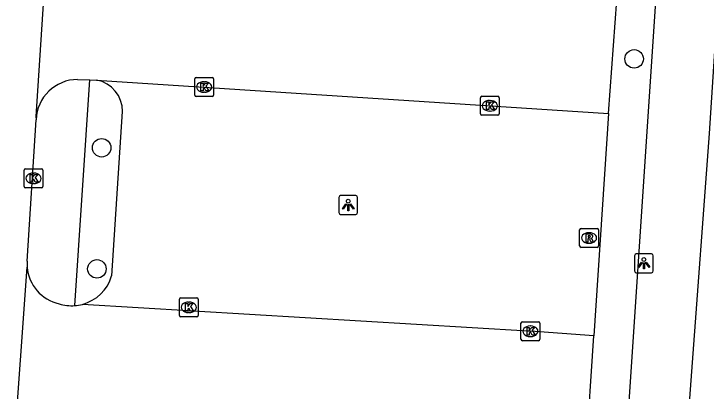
# Model space of a CAD drawing. Extents: x 161848 to 162726, y 385382 to 386521.
# Drawn here: x 162019.83 to 162056.54, y 386373.9 to 386393.89 of the extents above; entities that cross this region are included whole.
import ezdxf

# ---------------------------------------------------------------- set-up
doc = ezdxf.new("R2010")
doc.units = 0
for name, color, linetype in [('IMGEO_Boom', 7, 'Continuous'), ('IMGEO_Kolk', 7, 'Continuous'), ('IMGEO_Lichtpunt', 7, 'Continuous'), ('IMGEO_Parkeervlak_open', 7, 'Continuous'), ('IMGEO_Rijbaan_lokaal_open', 7, 'Continuous'), ('IMGEO_Rioolput', 7, 'Continuous'), ('IMGEO_Voetpad_open', 7, 'Continuous')]:
    doc.layers.add(name, color=color, linetype=linetype)

msp = doc.modelspace()

# ---------------------------------------------------------------- linework, layer by layer
at = {"layer": 'IMGEO_Boom'}
for centre in [(162052.725, 386391.506), (162024.482, 386386.795), (162024.23, 386380.38)]:
    msp.add_circle(centre, 0.489, dxfattribs=at)
at = {"layer": 'IMGEO_Kolk'}
for p, q in [((162029.42, 386389.591), (162029.42, 386390.443)), ((162029.495, 386390.517), (162030.347, 386390.517)), ((162029.908, 386390.297), (162029.933, 386390.297)), ((162030.421, 386390.443), (162030.421, 386389.591)), ((162030.347, 386389.517), (162029.495, 386389.517)), ((162029.931, 386389.737), (162029.906, 386389.737)), ((162044.647, 386389.522), (162045.499, 386389.522)), ((162044.572, 386388.596), (162044.572, 386389.448)), ((162045.06, 386389.302), (162045.085, 386389.302)), ((162045.573, 386389.448), (162045.573, 386388.596)), ((162045.499, 386388.522), (162044.647, 386388.522)), ((162045.083, 386388.742), (162045.058, 386388.742)), ((162020.37, 386384.75), (162020.37, 386385.602)), ((162020.445, 386385.676), (162021.297, 386385.676)), ((162021.371, 386385.602), (162021.371, 386384.75)), ((162020.858, 386385.456), (162020.883, 386385.456)), ((162020.881, 386384.896), (162020.856, 386384.896)), ((162021.297, 386384.676), (162020.445, 386384.676)), ((162028.605, 386377.916), (162028.605, 386378.768)), ((162028.68, 386378.842), (162029.532, 386378.842)), ((162029.093, 386378.622), (162029.118, 386378.622)), ((162029.606, 386378.768), (162029.606, 386377.916)), ((162029.532, 386377.842), (162028.68, 386377.842)), ((162029.116, 386378.062), (162029.091, 386378.062)), ((162046.721, 386376.648), (162046.721, 386377.5)), ((162046.796, 386377.574), (162047.648, 386377.574)), ((162047.722, 386377.5), (162047.722, 386376.648)), ((162047.209, 386377.354), (162047.234, 386377.354)), ((162047.232, 386376.794), (162047.207, 386376.794)), ((162047.648, 386376.574), (162046.796, 386376.574))]:
    msp.add_line(p, q, dxfattribs=at)
for points in [[(162029.42, 386389.591), (162029.42, 386390.443)], [(162029.495, 386390.517), (162030.347, 386390.517)], [(162030.421, 386390.443), (162030.421, 386389.591)], [(162029.741, 386390.217), (162029.864, 386390.217), (162029.864, 386390.066), (162029.994, 386390.217), (162030.158, 386390.217), (162030.012, 386390.066), (162030.165, 386389.817), (162030.013, 386389.817), (162029.928, 386389.981), (162029.864, 386389.914), (162029.864, 386389.817), (162029.741, 386389.817), (162029.741, 386390.217)], [(162030.347, 386389.517), (162029.495, 386389.517)], [(162044.647, 386389.522), (162045.499, 386389.522)], [(162044.572, 386388.596), (162044.572, 386389.448)], [(162044.893, 386389.222), (162045.016, 386389.222), (162045.016, 386389.071), (162045.146, 386389.222), (162045.31, 386389.222), (162045.164, 386389.071), (162045.317, 386388.822), (162045.165, 386388.822), (162045.08, 386388.986), (162045.016, 386388.919), (162045.016, 386388.822), (162044.893, 386388.822), (162044.893, 386389.222)], [(162045.573, 386389.448), (162045.573, 386388.596)], [(162045.499, 386388.522), (162044.647, 386388.522)], [(162020.37, 386384.75), (162020.37, 386385.602)], [(162020.445, 386385.676), (162021.297, 386385.676)], [(162021.371, 386385.602), (162021.371, 386384.75)], [(162020.691, 386385.376), (162020.814, 386385.376), (162020.814, 386385.225), (162020.944, 386385.376), (162021.108, 386385.376), (162020.962, 386385.225), (162021.115, 386384.976), (162020.963, 386384.976), (162020.878, 386385.14), (162020.814, 386385.073), (162020.814, 386384.976), (162020.691, 386384.976), (162020.691, 386385.376)], [(162021.297, 386384.676), (162020.445, 386384.676)], [(162028.605, 386377.916), (162028.605, 386378.768)], [(162028.68, 386378.842), (162029.532, 386378.842)], [(162028.926, 386378.542), (162029.049, 386378.542), (162029.049, 386378.391), (162029.179, 386378.542), (162029.343, 386378.542), (162029.197, 386378.391), (162029.35, 386378.142), (162029.198, 386378.142), (162029.113, 386378.306), (162029.049, 386378.239), (162029.049, 386378.142), (162028.926, 386378.142), (162028.926, 386378.542)], [(162029.606, 386378.768), (162029.606, 386377.916)], [(162029.532, 386377.842), (162028.68, 386377.842)], [(162046.721, 386376.648), (162046.721, 386377.5)], [(162046.796, 386377.574), (162047.648, 386377.574)], [(162047.722, 386377.5), (162047.722, 386376.648)], [(162047.042, 386377.274), (162047.165, 386377.274), (162047.165, 386377.123), (162047.295, 386377.274), (162047.459, 386377.274), (162047.313, 386377.123), (162047.466, 386376.874), (162047.314, 386376.874), (162047.229, 386377.038), (162047.165, 386376.971), (162047.165, 386376.874), (162047.042, 386376.874), (162047.042, 386377.274)], [(162047.648, 386376.574), (162046.796, 386376.574)]]:
    msp.add_lwpolyline(points, dxfattribs=at)
for centre, start, end in [((162029.497, 386390.441), 91.552, 178.448), ((162029.497, 386390.441), 91.552, 178.448), ((162030.345, 386390.441), 1.552, 88.448), ((162030.345, 386390.441), 1.552, 88.448), ((162029.497, 386389.593), 181.552, 268.448), ((162029.497, 386389.593), 181.552, 268.448), ((162030.345, 386389.593), 271.552, 358.448), ((162030.345, 386389.593), 271.552, 358.448), ((162044.649, 386389.446), 91.552, 178.448), ((162044.649, 386389.446), 91.552, 178.448), ((162045.497, 386389.446), 1.552, 88.448), ((162045.497, 386389.446), 1.552, 88.448), ((162044.649, 386388.598), 181.552, 268.448), ((162044.649, 386388.598), 181.552, 268.448), ((162045.497, 386388.598), 271.552, 358.448), ((162045.497, 386388.598), 271.552, 358.448), ((162020.447, 386385.6), 91.552, 178.448), ((162020.447, 386385.6), 91.552, 178.448), ((162021.295, 386385.6), 1.552, 88.448), ((162021.295, 386385.6), 1.552, 88.448), ((162020.447, 386384.752), 181.552, 268.448), ((162020.447, 386384.752), 181.552, 268.448), ((162021.295, 386384.752), 271.552, 358.448), ((162021.295, 386384.752), 271.552, 358.448), ((162028.682, 386378.766), 91.552, 178.448), ((162028.682, 386378.766), 91.552, 178.448), ((162029.53, 386378.766), 1.552, 88.448), ((162029.53, 386378.766), 1.552, 88.448), ((162028.682, 386377.918), 181.552, 268.448), ((162028.682, 386377.918), 181.552, 268.448), ((162029.53, 386377.918), 271.552, 358.448), ((162029.53, 386377.918), 271.552, 358.448), ((162046.798, 386377.498), 91.552, 178.448), ((162046.798, 386377.498), 91.552, 178.448), ((162047.646, 386377.498), 1.552, 88.448), ((162047.646, 386377.498), 1.552, 88.448), ((162046.798, 386376.65), 181.552, 268.448), ((162046.798, 386376.65), 181.552, 268.448), ((162047.646, 386376.65), 271.552, 358.448), ((162047.646, 386376.65), 271.552, 358.448)]:
    msp.add_arc(centre, 0.0765, start, end, dxfattribs=at)
for centre, major_axis, ratio, start_param, end_param in [((162029.907, 386390.017), (-0.387, 0.002), 0.722429, 4.712389, 7.853982), ((162029.932, 386390.017), (-0.39, 0.002), 0.717154, 1.570796, 4.712389), ((162045.059, 386389.022), (-0.387, 0.002), 0.722429, 4.712389, 7.853982), ((162045.084, 386389.022), (-0.39, 0.002), 0.717154, 1.570796, 4.712389), ((162020.857, 386385.176), (-0.387, 0.002), 0.722429, 4.712389, 7.853982), ((162020.882, 386385.176), (-0.39, 0.002), 0.717154, 1.570796, 4.712389), ((162029.092, 386378.342), (-0.387, 0.002), 0.722429, 4.712389, 7.853982), ((162029.117, 386378.342), (-0.39, 0.002), 0.717154, 1.570796, 4.712389), ((162047.208, 386377.074), (-0.387, 0.002), 0.722429, 4.712389, 7.853982), ((162047.233, 386377.074), (-0.39, 0.002), 0.717154, 1.570796, 4.712389)]:
    msp.add_ellipse(centre, major_axis=major_axis, ratio=ratio, start_param=start_param, end_param=end_param, dxfattribs=at)
at = {"layer": 'IMGEO_Lichtpunt'}
for p, q in [((162037.063, 386384.168), (162037.063, 386383.361)), ((162037.063, 386384.168), (162037.063, 386383.361)), ((162037.965, 386384.263), (162037.157, 386384.263)), ((162037.965, 386384.263), (162037.157, 386384.263)), ((162038.059, 386383.361), (162038.059, 386384.168)), ((162038.059, 386383.361), (162038.059, 386384.168)), ((162037.157, 386383.267), (162037.965, 386383.267)), ((162037.157, 386383.267), (162037.965, 386383.267)), ((162052.743, 386381.079), (162052.743, 386380.272)), ((162052.743, 386381.079), (162052.743, 386380.272)), ((162053.645, 386381.174), (162052.837, 386381.174)), ((162053.645, 386381.174), (162052.837, 386381.174)), ((162053.739, 386380.272), (162053.739, 386381.079)), ((162053.739, 386380.272), (162053.739, 386381.079)), ((162052.837, 386380.178), (162053.645, 386380.178)), ((162052.837, 386380.178), (162053.645, 386380.178))]:
    msp.add_line(p, q, dxfattribs=at)
for points in [[(162037.437, 386383.832), (162037.476, 386383.804), (162037.288, 386383.542), (162037.25, 386383.569), (162037.437, 386383.832)], [(162037.539, 386383.784), (162037.586, 386383.784), (162037.586, 386383.462), (162037.539, 386383.462), (162037.539, 386383.784)], [(162037.649, 386383.804), (162037.687, 386383.831), (162037.874, 386383.569), (162037.835, 386383.541), (162037.649, 386383.804)], [(162053.117, 386380.743), (162053.156, 386380.715), (162052.968, 386380.453), (162052.93, 386380.48), (162053.117, 386380.743)], [(162053.329, 386380.715), (162053.367, 386380.742), (162053.554, 386380.48), (162053.515, 386380.452), (162053.329, 386380.715)], [(162053.219, 386380.695), (162053.266, 386380.695), (162053.266, 386380.373), (162053.219, 386380.373), (162053.219, 386380.695)]]:
    msp.add_lwpolyline(points, dxfattribs=at)
for centre in [(162037.562, 386383.966), (162053.242, 386380.877)]:
    msp.add_circle(centre, 0.0994, dxfattribs=at)
for centre, start, end in [((162037.157, 386384.168), 90, 180), ((162037.157, 386384.168), 90, 180), ((162037.965, 386384.168), 0, 90), ((162037.965, 386384.168), 0, 90), ((162037.157, 386383.361), 180, 270), ((162037.157, 386383.361), 180, 270), ((162037.965, 386383.361), 270, 0), ((162037.965, 386383.361), 270, 360), ((162052.837, 386381.079), 90, 180), ((162052.837, 386381.079), 90, 180), ((162053.645, 386381.079), 0, 90), ((162053.645, 386381.079), 0, 90), ((162052.837, 386380.272), 180, 270), ((162052.837, 386380.272), 180, 270), ((162053.645, 386380.272), 270, 0), ((162053.645, 386380.272), 270, 360)]:
    msp.add_arc(centre, 0.0946, start, end, dxfattribs=at)
at = {"layer": 'IMGEO_Parkeervlak_open'}
for points in [[(162025.014, 386380.008), (162025.59, 386388.723)], [(162051.365, 386388.61), (162050.587, 386376.837)]]:
    msp.add_lwpolyline(points, dxfattribs=at)
for centre, radius, start, end in [((162023.913, 386388.732), 1.677, 359.7019, 79.5139), ((162022.899, 386380.629), 2.204, 284.7892, 343.6391)]:
    msp.add_arc(centre, radius, start, end, dxfattribs=at)
at = {"layer": 'IMGEO_Rijbaan_lokaal_open'}
for points in [[(162021.701, 386398.972), (162021.67, 386398.772), (162020.992, 386388.454), (162021.002, 386388.283)], [(162051.365, 386388.61), (162051.8, 386394.626)], [(162023.203, 386390.415), (162023.85, 386390.393)], [(162023.85, 386390.393), (162024.218, 386390.381)], [(162024.218, 386390.381), (162051.365, 386388.61)], [(162020.53, 386380.796), (162021.002, 386388.283)], [(162019.826, 386370.619), (162020.532, 386380.472)], [(162050.587, 386376.837), (162047.222, 386377.074), (162047.086, 386377.082), (162023.462, 386378.498)], [(162050.171, 386370.692), (162050.587, 386376.837)]]:
    msp.add_lwpolyline(points, dxfattribs=at)
for centre, radius, start, end in [((162023.223, 386388.193), 2.223, 90.5074, 177.6679), ((162022.715, 386380.647), 2.19, 176.1116, 184.5957), ((162022.693, 386380.646), 2.168, 184.616, 257.6513), ((162022.896, 386380.605), 2.18, 252.1829, 274.0986), ((162022.911, 386380.549), 2.123, 273.8008, 285.0331)]:
    msp.add_arc(centre, radius, start, end, dxfattribs=at)
at = {"layer": 'IMGEO_Rioolput'}
for p, q in [((162049.833, 386381.592), (162049.833, 386382.444)), ((162049.908, 386382.518), (162050.76, 386382.518)), ((162050.321, 386382.298), (162050.346, 386382.298)), ((162050.834, 386382.444), (162050.834, 386381.592)), ((162050.76, 386381.518), (162049.908, 386381.518)), ((162050.344, 386381.738), (162050.319, 386381.738))]:
    msp.add_line(p, q, dxfattribs=at)
for points in [[(162049.833, 386381.592), (162049.833, 386382.444)], [(162049.908, 386382.518), (162050.76, 386382.518)], [(162050.422, 386382.216), (162050.17, 386382.218), (162050.17, 386381.818)], [(162050.834, 386382.444), (162050.834, 386381.592)], [(162050.17, 386381.818), (162050.294, 386381.818), (162050.294, 386381.98), (162050.305, 386381.98)], [(162050.348, 386382.137), (162050.294, 386382.137), (162050.294, 386382.056)], [(162050.294, 386382.056), (162050.346, 386382.056)], [(162050.352, 386381.951), (162050.423, 386381.818), (162050.563, 386381.818), (162050.498, 386381.944)], [(162050.76, 386381.518), (162049.908, 386381.518)]]:
    msp.add_lwpolyline(points, dxfattribs=at)
for centre, radius, start, end in [((162049.91, 386382.442), 0.0765, 91.552, 178.448), ((162049.91, 386382.442), 0.0765, 91.552, 178.448), ((162050.421, 386382.106), 0.109, 350.3612, 89.416), ((162050.758, 386382.442), 0.0765, 1.552, 88.448), ((162050.758, 386382.442), 0.0765, 1.552, 88.448), ((162050.304, 386381.927), 0.0533, 26.0293, 88.6989), ((162050.33, 386382.245), 0.19, 274.7715, 282.9687), ((162050.354, 386382.041), 0.0964, 77.0061, 93.1865), ((162050.368, 386382.098), 0.0378, 276.6634, 79.6772), ((162050.419, 386382.106), 0.112, 277.5842, 350.9817), ((162050.403, 386381.891), 0.108, 29.5134, 73.7905), ((162049.91, 386381.594), 0.0765, 181.552, 268.448), ((162049.91, 386381.594), 0.0765, 181.552, 268.448), ((162050.758, 386381.594), 0.0765, 271.552, 358.448), ((162050.758, 386381.594), 0.0765, 271.552, 358.448)]:
    msp.add_arc(centre, radius, start, end, dxfattribs=at)
for centre, major_axis, ratio, start_param, end_param in [((162050.32, 386382.018), (-0.387, 0.002), 0.722429, 4.712389, 7.853982), ((162050.345, 386382.018), (-0.39, 0.002), 0.717154, 1.570796, 4.712389)]:
    msp.add_ellipse(centre, major_axis=major_axis, ratio=ratio, start_param=start_param, end_param=end_param, dxfattribs=at)
at = {"layer": 'IMGEO_Voetpad_open'}
for points in [[(162054.854, 386362.326), (162056.721, 386387.548), (162058.28, 386411.611), (162059.326, 386426.861)], [(162055.179, 386414.691), (162053.969, 386396.157), (162051.89, 386365.129)], [(162023.052, 386378.43), (162023.85, 386390.393)]]:
    msp.add_lwpolyline(points, dxfattribs=at)

doc.saveas('drawing.dxf')
